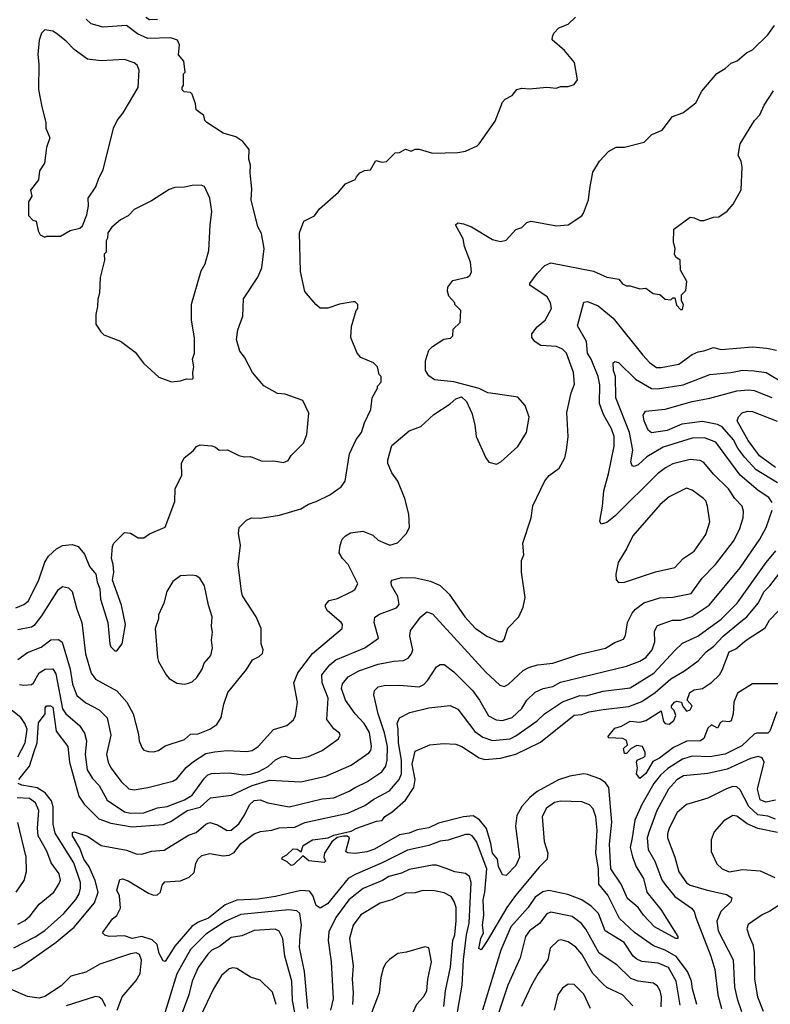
# Model space of a CAD drawing. Extents: x 1793424 to 1900092, y 321114 to 470632.
# Tile 259 of 292: x 1856394 to 1860268, y 446446 to 451525. Entities that reach past the tile are written whole.
import ezdxf

# ---------------------------------------------------------------- set-up
doc = ezdxf.new("R2010")
doc.units = 0

msp = doc.modelspace()

# ---------------------------------------------------------------- linework, layer by layer
at = {"layer": '0CON05XD'}
for points in [[(1857105, 451525.5), (1857065, 451524.4), (1857045, 451537.1)], [(1858132.5, 450715), (1858150, 450735), (1858173, 450747), (1858205, 450750), (1858231.7, 450798.3), (1858265, 450790), (1858287, 450793), (1858331.7, 450838.3), (1858355, 450840), (1858385, 450857.5), (1858415, 450847.5), (1858435, 450856.7), (1858455, 450856.7), (1858525, 450836.7), (1858655, 450840), (1858695, 450846.7), (1858755, 450873.8), (1858765.8, 450884.2), (1858848.3, 451001.7), (1858885, 451100), (1858900, 451115), (1858936.4, 451133.6), (1858960, 451165), (1858985, 451172.5), (1859025, 451167.5), (1859115, 451177.5), (1859165, 451172.5), (1859185, 451180), (1859225, 451180), (1859255, 451190), (1859272.5, 451215), (1859257.5, 451305), (1859206.4, 451366.4), (1859141.7, 451421.7), (1859143, 451437), (1859150, 451455), (1859177, 451483), (1859225, 451502.5), (1859261.7, 451538.3)], [(1856375, 448491.4), (1856415, 448507.5), (1856437.5, 448525), (1856454.3, 448555), (1856492.9, 448635), (1856523.4, 448726.6), (1856542.4, 448757.6), (1856584.4, 448795.6), (1856615, 448812), (1856665, 448817.5), (1856697, 448807), (1856728.3, 448768.3), (1856754.3, 448704.3), (1856786.7, 448665), (1856793.8, 448625), (1856808.3, 448588.3), (1856811.2, 448535), (1856848.8, 448415), (1856860, 448305), (1856865, 448290), (1856885, 448270), (1856895, 448270), (1856922.5, 448305), (1856940, 448405), (1856920, 448505), (1856873.6, 448633.6), (1856880, 448675), (1856877.5, 448715), (1856867.5, 448745), (1856873, 448807), (1856880, 448825), (1856935, 448880), (1856967, 448877), (1857005, 448852.5), (1857035, 448852.5), (1857065, 448872.5), (1857145, 448907.5), (1857195, 449040), (1857196.7, 449105), (1857231.2, 449175), (1857230, 449235), (1857242.5, 449265), (1857289.3, 449300.7), (1857307, 449323), (1857325, 449332.5), (1857386.4, 449326.4), (1857405, 449320), (1857423.6, 449303.6), (1857467, 449307), (1857525, 449276.7), (1857555, 449270), (1857585, 449272.5), (1857645, 449247.5), (1857705, 449250), (1857755, 449240), (1857779.5, 449250.5), (1857795, 449277.5), (1857859.5, 449340.5), (1857876.7, 449385), (1857886.7, 449495), (1857855, 449560), (1857765, 449593.3), (1857725, 449596.7), (1857655, 449636.7), (1857595.9, 449705.9), (1857553.8, 449785), (1857530, 449815), (1857513.3, 449875), (1857520, 449925), (1857546.7, 449995), (1857550, 450085), (1857623.6, 450196.4), (1857644, 450245), (1857656, 450345), (1857642.7, 450422.7), (1857623.3, 450456.7), (1857589.2, 450595), (1857592.3, 450652.3), (1857583.8, 450735), (1857586.2, 450775), (1857576.7, 450805), (1857578.8, 450855), (1857545.9, 450895.9), (1857510.5, 450920.5), (1857445, 450940), (1857360, 450995), (1857350, 451005), (1857345, 451030), (1857305, 451060), (1857301.7, 451091.7), (1857285, 451140), (1857275, 451150), (1857243, 451153), (1857233, 451163), (1857233, 451177), (1857240, 451185), (1857240, 451245), (1857247.5, 451255), (1857241.7, 451311.7), (1857213.6, 451343.6), (1857218.8, 451395), (1857209.3, 451419.3), (1857175, 451431.2), (1857055, 451427.8), (1857001.9, 451451.9), (1856945, 451495.8), (1856825, 451485.7), (1856763.4, 451503.4), (1856737.9, 451527.9)], [(1856385.6, 448224.4), (1856435, 448260.8), (1856505, 448288.5), (1856555, 448325.6), (1856595, 448328), (1856614.4, 448314.4), (1856654.5, 448175), (1856667.4, 448097.4), (1856689.2, 448039.2), (1856735, 448000.6), (1856804.5, 447964.5), (1856845, 447923.3), (1856865.6, 447835), (1856843.1, 447735), (1856851.1, 447695), (1856865.5, 447665.5), (1856917.5, 447595), (1856958.3, 447558.3), (1856985, 447552.9), (1857055, 447564.3), (1857185, 447597.1), (1857205, 447609.2), (1857253.1, 447666.9), (1857290.9, 447699.1), (1857355, 447739.1), (1857398.9, 447748.9), (1857465, 447755.6), (1857565, 447749.2), (1857594.4, 447755.6), (1857624.4, 447775.6), (1857705, 447864), (1857772.5, 447885), (1857807.3, 447912.7), (1857818, 447935), (1857828.8, 448005), (1857808.8, 448105), (1857830, 448155), (1857904.6, 448255.4), (1858058.8, 448385), (1858060, 448405), (1858053.3, 448415), (1857983.3, 448475), (1857972.5, 448495), (1857973, 448507), (1857991.7, 448528.3), (1858035, 448540), (1858107.5, 448575), (1858123.9, 448586.1), (1858140, 448615), (1858088.8, 448715), (1858060, 448745), (1858043.8, 448775), (1858047.3, 448812.7), (1858058.8, 448845), (1858075, 448863.3), (1858102.3, 448877.7), (1858165, 448886.2), (1858216.1, 448866.1), (1858245, 448840), (1858283.6, 448823.6), (1858305, 448813.8), (1858343.6, 448826.4), (1858390, 448875), (1858406.4, 448906.4), (1858403.3, 448975), (1858381.2, 449055), (1858346.2, 449145), (1858315, 449187.5), (1858293.8, 449235), (1858293.8, 449255), (1858315, 449328.8), (1858405, 449403.8), (1858465, 449426.2), (1858531.2, 449488.8), (1858616.1, 449543.9), (1858645, 449570), (1858675, 449580), (1858700, 449555), (1858727.5, 449495), (1858743.3, 449435), (1858750, 449375), (1858800, 449265), (1858815, 449242.5), (1858855, 449232.5), (1858876.4, 449243.6), (1858965, 449322.5), (1859008.8, 449395), (1859023.3, 449475), (1859002.5, 449535), (1858965, 449577.5), (1858850, 449595), (1858810.7, 449600.7), (1858765, 449622.5), (1858635, 449657.5), (1858535, 449667.5), (1858505, 449687.5), (1858488.8, 449715), (1858488.8, 449765), (1858505, 449820), (1858525, 449840), (1858583, 449877), (1858618.3, 449881.7), (1858630, 449895), (1858631.7, 449928.3), (1858667, 449963), (1858670, 450025), (1858640, 450055), (1858640, 450065), (1858609.3, 450099.3), (1858601.2, 450125), (1858603.8, 450145), (1858629.5, 450180.5), (1858703.6, 450196.4), (1858717.5, 450205), (1858726.4, 450223.6), (1858721.2, 450275), (1858690, 450355), (1858682, 450395), (1858643, 450467), (1858655, 450477.5), (1858685, 450472.5), (1858725, 450456.7), (1858835, 450391.2), (1858875, 450380), (1858905, 450387.5), (1858955, 450442.5), (1858985, 450453.3), (1859011.7, 450478.3), (1859033.9, 450486.1), (1859165, 450461.2), (1859225, 450466.7), (1859295, 450513.3), (1859303.6, 450526.4), (1859330, 450595), (1859336, 450654), (1859352.3, 450737.7), (1859386.7, 450795), (1859432.5, 450845), (1859473, 450867), (1859515, 450867.5), (1859616.4, 450893.6), (1859656.4, 450933.6), (1859710, 450955), (1859762.5, 451025), (1859816.1, 451043.9), (1859883.9, 451096.1), (1859914.2, 451155.8), (1859992.3, 451247.7), (1860035, 451273.3), (1860065, 451300), (1860097.3, 451312.7), (1860145, 451353.8), (1860175, 451370), (1860255, 451446.7), (1860290, 451495)], [(1856525, 450402.5), (1856535, 450407.5), (1856605, 450407.5), (1856655, 450437.5), (1856705, 450450), (1856718.3, 450461.7), (1856741.7, 450518.3), (1856750, 450565), (1856747.5, 450605), (1856787.7, 450662.3), (1856802.3, 450707.7), (1856825, 450750), (1856878.8, 450965), (1856896.7, 451005), (1856928.8, 451045), (1857006.2, 451175), (1857011.2, 451265), (1857000.5, 451290.5), (1856985, 451303.3), (1856935, 451318.8), (1856815, 451312), (1856745, 451321.2), (1856675, 451372), (1856635, 451414), (1856585, 451453.3), (1856565, 451466.2), (1856525, 451472.5), (1856506.7, 451455), (1856495, 451420), (1856488.6, 451345), (1856494, 451295), (1856492, 451165), (1856508, 451075), (1856528.8, 450995), (1856530, 450965), (1856550, 450915), (1856533.3, 450865), (1856522.5, 450785), (1856497.5, 450745), (1856491.7, 450698.3), (1856450, 450645), (1856457.5, 450615), (1856440, 450585), (1856440, 450515), (1856461.7, 450491.7), (1856480, 450485), (1856490, 450435), (1856500, 450415), (1856525, 450402.5)], [(1859875, 450503.3), (1859905, 450490), (1859925, 450490), (1859975, 450506.7), (1860001.7, 450508.3), (1860045, 450537.5), (1860076, 450574), (1860117, 450647), (1860122.5, 450765), (1860117.5, 450795), (1860102.5, 450825), (1860112.5, 450885), (1860186.7, 451005), (1860213.3, 451035), (1860236.4, 451083.6), (1860285, 451157.5)], [(1856385, 448379.4), (1856455, 448393.3), (1856474, 448405), (1856509.5, 448450.5), (1856595, 448586), (1856615, 448602), (1856646.7, 448595), (1856665.8, 448575), (1856688.9, 448485), (1856714.4, 448415), (1856734.5, 448254.5), (1856763.8, 448153.8), (1856785, 448122.5), (1856895, 448062.5), (1856947.5, 448005), (1856979.2, 447945), (1857008.3, 447838.3), (1857011.2, 447805), (1857025, 447770), (1857035, 447757.5), (1857059.3, 447749.3), (1857085, 447747.5), (1857110, 447755), (1857145, 447780), (1857245, 447812.5), (1857275, 447840), (1857315, 447842), (1857375, 447865.8), (1857411.2, 447888.8), (1857434.1, 447925.9), (1857448, 447995), (1857468, 448055), (1857565, 448173.3), (1857595, 448222.5), (1857630.7, 448239.3), (1857646.7, 448255), (1857650, 448275), (1857640, 448305), (1857640, 448385), (1857614, 448445), (1857545, 448553.3), (1857538.6, 448575), (1857522, 448715), (1857533.3, 448815), (1857523.3, 448875), (1857527.5, 448905), (1857565, 448942.5), (1857590, 448955), (1857635, 448953.8), (1857735, 448968.8), (1857845, 449002), (1857885, 449026), (1857925, 449038.8), (1857995, 449073.8), (1858053.9, 449116.1), (1858073.3, 449145), (1858095.8, 449285), (1858130.3, 449359.7), (1858158, 449395), (1858173.8, 449445), (1858206.7, 449515), (1858212.5, 449575), (1858240, 449625), (1858240, 449635), (1858260, 449655), (1858260, 449685), (1858250, 449695), (1858240, 449735), (1858220, 449755), (1858155, 449782.5), (1858136.7, 449805), (1858103.3, 449885), (1858107, 449943), (1858130, 450025), (1858140, 450035), (1858140, 450055), (1858125, 450070), (1858115, 450070), (1858045, 450057.5), (1857985, 450037.5), (1857945, 450037.5), (1857922.5, 450055), (1857865, 450122.5), (1857843.9, 450226.1), (1857837.5, 450425), (1857860, 450485), (1857915, 450512.5), (1857940.7, 450549.3), (1858040, 450635), (1858075, 450677.5), (1858125, 450700), (1858132.5, 450715)], [(1857177, 449657), (1857225, 449662.5), (1857255, 449672.5), (1857285, 449670), (1857290, 449675), (1857287.5, 449705), (1857293.3, 449735), (1857286.4, 449773.6), (1857296.2, 449805), (1857296.1, 449883.9), (1857280.8, 449975), (1857281.7, 450058.3), (1857331.2, 450228.8), (1857351.2, 450265), (1857371.2, 450335), (1857376.7, 450465), (1857386.2, 450535), (1857376.2, 450605), (1857347.5, 450665), (1857331.7, 450671.7), (1857285, 450670), (1857245, 450661.2), (1857195, 450660), (1857165, 450648.8), (1857075, 450591.2), (1856985, 450546.7), (1856955, 450513.3), (1856915, 450492.5), (1856870, 450455), (1856850, 450425), (1856848.3, 450398.3), (1856840, 450385), (1856840, 450325), (1856830, 450315), (1856832.5, 450285), (1856810, 450195), (1856806.7, 450115), (1856797, 450083), (1856796.7, 450045), (1856787.5, 450005), (1856787.5, 449955), (1856812.5, 449915), (1856829.3, 449899.3), (1856915, 449866.2), (1856990.8, 449810.8), (1857033, 449753), (1857111.7, 449681.7), (1857177, 449657)], [(1856394.2, 448095), (1856415, 448092.7), (1856455, 448095.6), (1856466.5, 448105), (1856494.7, 448155.3), (1856525.5, 448174.5), (1856565, 448175.7), (1856580.2, 448150.2), (1856615, 447970), (1856633.3, 447945), (1856703.7, 447883.7), (1856729.4, 447845), (1856738.8, 447805), (1856732.9, 447735), (1856742.2, 447655), (1856770.2, 447610.2), (1856805, 447574.2), (1856845, 447498.6), (1856935, 447439.2), (1856965, 447431.2), (1857035, 447433.1), (1857105, 447459.5), (1857155, 447466.4), (1857245, 447500), (1857284.3, 447525), (1857347.9, 447612.1), (1857365, 447628.9), (1857385, 447636.7), (1857475, 447639.2), (1857550.3, 447630.3), (1857585, 447632.3), (1857625, 447645.6), (1857676.9, 447673.1), (1857715, 447706.9), (1857745, 447722.2), (1857765, 447725.6), (1857795.7, 447715.7), (1857835, 447714.4), (1857885.5, 447724.5), (1857955, 447755.8), (1858038.8, 447815), (1858048, 447835), (1858044, 447845), (1858015, 447867.5), (1857978.6, 447915), (1857986.4, 448025), (1857954.5, 448105), (1857954.4, 448145), (1857995, 448196.7), (1858025, 448222.9), (1858176.2, 448285), (1858246.2, 448335), (1858224.2, 448415), (1858227.3, 448442.7), (1858251.3, 448458.7), (1858338.3, 448491.7), (1858351.9, 448508.1), (1858345, 448550), (1858313.6, 448606.4), (1858311.2, 448625), (1858316.1, 448633.9), (1858365, 448648.1), (1858436.6, 448646.6), (1858515, 448629.2), (1858565, 448605.8), (1858611.1, 448561.1), (1858690.8, 448445), (1858745, 448386), (1858804.3, 448344.3), (1858865, 448316.7), (1858885, 448317.5), (1858895, 448327.5), (1858913.9, 448386.1), (1858970, 448445), (1858992.5, 448495), (1859002.5, 448545), (1858983.3, 448675), (1858983.3, 448735), (1858996.7, 448765), (1858990, 448825), (1859033.8, 448955), (1859042.5, 449017.5), (1859103.9, 449146.1), (1859127, 449173), (1859178.3, 449211.7), (1859207.5, 449265), (1859216.4, 449303.6), (1859224, 449375), (1859218.3, 449498.3), (1859240.3, 449599.7), (1859258, 449645), (1859252.5, 449705), (1859232.1, 449762.1), (1859215.8, 449805), (1859195, 449826), (1859165, 449838.6), (1859083.3, 449845), (1859053.6, 449863.6), (1859038, 449885), (1859038, 449905), (1859065, 449941.2), (1859105.5, 449974.5), (1859139.2, 450035), (1859134.2, 450065), (1859116.2, 450095), (1859026.7, 450155), (1859026.7, 450165), (1859065, 450215.8), (1859105, 450256.2), (1859135, 450270), (1859355, 450227.5), (1859425, 450196), (1859486, 450186), (1859505, 450162.5), (1859525, 450152.5), (1859545, 450152.5), (1859595, 450137.5), (1859625, 450140), (1859663, 450113), (1859697, 450107), (1859725, 450082.5), (1859755, 450080), (1859765, 450090), (1859775, 450090), (1859783, 450053), (1859805, 450030), (1859815, 450030), (1859820, 450055), (1859810, 450075), (1859810, 450105), (1859831.7, 450128.3), (1859836.7, 450175), (1859803.6, 450233.6), (1859802.5, 450285), (1859780.7, 450300.7), (1859772.5, 450315), (1859777.5, 450345), (1859767.5, 450375), (1859770, 450445), (1859853.9, 450506.1), (1859875, 450503.3)], [(1856389.2, 447605), (1856444.6, 447675), (1856467.6, 447745), (1856484.1, 447795), (1856491.3, 447898.7), (1856526.2, 447945), (1856526.7, 447975), (1856532.5, 447985), (1856554.3, 447985.7), (1856565, 447978), (1856582, 447855), (1856643.5, 447775), (1856651.5, 447695), (1856699.7, 447519.7), (1856727.6, 447477.6), (1856802.6, 447402.6), (1856865, 447380), (1856975, 447361.2), (1857135, 447373.3), (1857175, 447388.9), (1857259.2, 447445), (1857325, 447462.5), (1857379.8, 447510.2), (1857486.7, 447525), (1857594.2, 447575), (1857685, 447601.5), (1857845, 447594.4), (1857975, 447622.9), (1858105, 447679.4), (1858196.3, 447743.7), (1858205.6, 447755), (1858209.1, 447775), (1858198.7, 447848.7), (1858171.5, 447895), (1858125.7, 447945), (1858075.7, 448015), (1858054.4, 448075), (1858060.9, 448099.1), (1858090, 448135), (1858144.6, 448165.4), (1858245, 448200), (1858325, 448216.5), (1858375, 448219.4), (1858399.1, 448230.9), (1858416.8, 448253.2), (1858422.5, 448275), (1858407.5, 448345), (1858410.8, 448375), (1858464.2, 448445), (1858495, 448470), (1858525, 448460), (1858799.3, 448159.3), (1858872.1, 448092.1), (1858893.9, 448086.1), (1858915, 448096.2), (1858991.7, 448168.3), (1859025, 448185.8), (1859067.3, 448197.3), (1859145, 448205.7), (1859285, 448252.2), (1859417.2, 448282.8), (1859465, 448312), (1859509.7, 448330.3), (1859521.2, 448348.8), (1859530, 448415), (1859555.6, 448464.4), (1859572, 448485), (1859615, 448517.1), (1859697.9, 448542.1), (1859765, 448545.6), (1859858.8, 448565), (1859915.5, 448644.5), (1859984.6, 448715.4), (1860077.5, 448835), (1860108.6, 448895), (1860127.1, 448955), (1860129.7, 448989.7), (1860122, 449015), (1860085.4, 449055.4), (1860052.5, 449105), (1859975, 449180.8), (1859925, 449241.2), (1859905, 449250.8), (1859855, 449256.9), (1859765, 449234.4), (1859726.2, 449213.8), (1859685, 449182.9), (1859468, 448965), (1859425, 448931.2), (1859395, 448922.5), (1859387.5, 448937.5), (1859402.5, 449015), (1859408.9, 449095), (1859432.2, 449182.2), (1859461.8, 449325), (1859461.5, 449375), (1859448.9, 449415), (1859407.6, 449487.6), (1859385.7, 449544.3), (1859388.3, 449641.7), (1859379.6, 449685), (1859343.5, 449773.5), (1859323.8, 449805), (1859318.9, 449865), (1859272.5, 449945), (1859305, 450067.5), (1859325, 450071.2), (1859379.3, 450049.3), (1859457.5, 449985), (1859609.2, 449795), (1859645, 449755.8), (1859681.3, 449731.3), (1859705, 449730.6), (1859795, 449747.5), (1859865, 449797.5), (1859895, 449811.4), (1859925, 449816.9)], [(1859925, 449816.9), (1859975, 449834.3), (1860015, 449824.3), (1860175, 449837.1), (1860250.5, 449830.5), (1860300.5, 449820.5)], [(1860277.5, 449035), (1860260.3, 449060.3), (1860205, 449095.6), (1860111.9, 449175), (1859985.9, 449345.9), (1859928, 449368), (1859865, 449366.2), (1859715, 449320.5), (1859630.7, 449269.3), (1859585, 449228.6), (1859565, 449220), (1859555, 449223.3), (1859547.5, 449245), (1859557.5, 449305), (1859541.5, 449395), (1859471.1, 449575), (1859468.9, 449685), (1859459.2, 449715), (1859457.5, 449755), (1859465, 449762.5), (1859485, 449756.7), (1859571.4, 449671.4), (1859655, 449622.2), (1859685, 449620.8), (1859817.7, 449642.3), (1859955.6, 449694.4), (1860064.5, 449704.5), (1860125, 449716.4), (1860185, 449714.4), (1860246.2, 449705), (1860345, 449646.7)], [(1859918.2, 449451.8), (1859811.2, 449438.8), (1859735, 449406.2), (1859655, 449394.4), (1859637.4, 449407.4), (1859616.7, 449455), (1859611.4, 449485), (1859623.3, 449505), (1859725.8, 449515.8), (1859864, 449556), (1859955, 449572.2), (1860095, 449610), (1860155, 449616.5), (1860185, 449612.2), (1860275, 449576.9)], [(1860294.4, 449214.4), (1860212.2, 449275), (1860153.6, 449355), (1860097.5, 449455), (1860103, 449477), (1860123, 449497), (1860150, 449505), (1860175.9, 449504.1), (1860303.5, 449453.5)], [(1860305.3, 449135.3), (1860195, 449203.5), (1860135, 449268.9), (1860100.7, 449315), (1860078.3, 449358.3), (1860019.4, 449425), (1859995, 449437.3), (1859918.2, 449451.8)], [(1859485, 448622.5), (1859515, 448623.3), (1859675, 448677.5), (1859775, 448700), (1859818.8, 448745), (1859875, 448783.8), (1859935, 448870), (1859956, 448935), (1859944.2, 449015), (1859935, 449042.5), (1859923.3, 449055), (1859865, 449098.8), (1859835, 449108.8), (1859745, 449064), (1859700, 449025), (1859557.7, 448862.3), (1859526.2, 448795), (1859483.3, 448725), (1859470, 448665), (1859472.5, 448635), (1859485, 448622.5)], [(1856315, 446602.9), (1856395, 446634.4), (1856583.3, 446766.7), (1856675, 446844.4), (1856780.9, 446969.1), (1856800, 447025), (1856784.6, 447085), (1856753.4, 447155), (1856725.3, 447195), (1856705, 447251.9), (1856667.5, 447315), (1856667, 447333), (1856675, 447336.2), (1856745, 447313.1), (1856815, 447265.6), (1856945, 447241.4), (1856995, 447222.5), (1857025, 447220.8), (1857075, 447235.7), (1857139.7, 447240.3), (1857265, 447318.9), (1857305, 447332.2), (1857355, 447374.4), (1857375, 447384.2), (1857415, 447372), (1857465, 447342), (1857485, 447344.2), (1857525, 447377.1), (1857555, 447420.8), (1857580.8, 447475), (1857605, 447497.5), (1857635, 447500), (1857675.7, 447485.7), (1857785, 447464.5), (1857954.5, 447505.5), (1858015, 447511.5), (1858095.4, 447544.6), (1858126, 447565), (1858185, 447593.3), (1858264, 447645), (1858283.1, 447675), (1858291.5, 447705), (1858293.2, 447775), (1858276.7, 447846.8), (1858243.6, 447945), (1858222.7, 448042.7), (1858226, 448065), (1858245, 448084), (1858275, 448090.8), (1858355, 448092.9), (1858456.3, 448083.7), (1858480, 448095), (1858501.3, 448118.7), (1858545, 448186), (1858565, 448198.8), (1858585, 448198), (1858635, 448160.8), (1858732.4, 448062.4), (1858767.1, 448015), (1858813.7, 447933.7), (1858853.7, 447913.7), (1858885, 447910), (1858935, 447925.8), (1858985, 447972.5), (1859011.4, 448015), (1859055, 448055.7), (1859095, 448074.4), (1859146, 448085), (1859185, 448107.9), (1859525, 448189.4), (1859595, 448215.6), (1859625, 448235.7), (1859658.9, 448275), (1859672.2, 448315), (1859669.7, 448370.3), (1859685, 448400), (1859762.4, 448427.6), (1859805, 448426.9), (1859865, 448445.6), (1859951.4, 448505), (1860112.6, 448697.4), (1860214.2, 448845), (1860246.7, 448905), (1860277.1, 448995)], [(1859888.2, 446445), (1859865.9, 446525.9), (1859861.5, 446565), (1859840, 446615), (1859781.8, 446691.8), (1859725, 446725.4), (1859665, 446747.3), (1859566.2, 446816.2), (1859489.3, 446889.3), (1859429.4, 447009.4), (1859382.5, 447065), (1859380.4, 447145), (1859367.7, 447225), (1859374.6, 447345), (1859366.6, 447413.4), (1859353.1, 447455), (1859335, 447475.7), (1859295, 447490.6), (1859185.8, 447494.2), (1859153.6, 447486.4), (1859112.6, 447457.4), (1859090.8, 447415), (1859101.4, 447285), (1859119.2, 447225), (1859116.7, 447195), (1859075, 447154), (1858952.7, 447007.3), (1858908.5, 446945), (1858807.1, 446772.9), (1858775, 446727.5), (1858764.3, 446734.3), (1858773.6, 446785), (1858788.6, 446815), (1858783.2, 446855), (1858789.2, 446905), (1858785.4, 446985), (1858794.6, 447025), (1858804.6, 447145), (1858751.1, 447285), (1858729.2, 447315), (1858715, 447321.4), (1858695, 447321.9), (1858605, 447293.1), (1858565, 447287.3), (1858505, 447264.6), (1858395, 447241.8), (1858265, 447175.4), (1858125, 447115.4), (1858090, 447095), (1857982.9, 446965), (1857945, 446942), (1857925, 446956), (1857907.5, 447007.5), (1857889.8, 447029.8), (1857845, 447033.3), (1857715, 447002.3), (1857625, 446988.2), (1857515, 446983.9), (1857455, 446958.7), (1857369, 446891), (1857315, 446870), (1857282.2, 446847.8), (1857194.5, 446745.5), (1857145, 446666.7), (1857135, 446670), (1857115, 446708.8), (1857104.5, 446755), (1857078.2, 446778.2), (1857025, 446796.1), (1856975, 446784.6), (1856935, 446800), (1856856.4, 446796.4), (1856833, 446803), (1856822.5, 446815), (1856873.6, 446886.4), (1856896.2, 446903.8), (1856915, 446942.5), (1856909.4, 447005), (1856896, 447035), (1856910.7, 447089.3), (1856925, 447092.5), (1856955, 447083.3), (1857059.4, 447019.4), (1857085, 447009.2), (1857105, 447011.4), (1857120.8, 447025), (1857129.7, 447060.3), (1857143, 447077), (1857225, 447083.1), (1857268.9, 447101.1), (1857294.2, 447125.8), (1857302.7, 447172.7), (1857312.9, 447195), (1857335, 447214), (1857375, 447224), (1857445, 447211.8), (1857475, 447215.5), (1857500.9, 447229.1), (1857535.7, 447275), (1857605, 447325.6), (1857637.5, 447337.5), (1857695, 447344.3), (1857733.7, 447356.3), (1857815, 447359.5), (1857865, 447383.5), (1858088.5, 447431.5), (1858175, 447471.1), (1858222.5, 447505), (1858302.1, 447547.9), (1858353.3, 447605), (1858363.8, 447635), (1858363.8, 447705), (1858349.2, 447795), (1858347.9, 447865), (1858342.9, 447895), (1858355, 447923.8), (1858408.3, 447951.7), (1858505, 447975.5), (1858615, 447988), (1858655, 447969.2), (1858743.3, 447853.3), (1858785, 447823.5), (1858835, 447806.5), (1858925, 447816.2), (1858955, 447830), (1859065, 447908.1), (1859102.5, 447945), (1859195, 448006.4), (1859285, 448038.2), (1859315, 448037.3), (1859405, 448060.4), (1859545, 448078.9), (1859665.9, 448154.1), (1859775, 448270.8), (1859815, 448309.2), (1859894.6, 448345.4), (1860015, 448433.3), (1860096.9, 448515), (1860245.5, 448725), (1860295.5, 448785)], [(1860301.9, 447955), (1860265.8, 447855), (1860255, 447843.8), (1860195.9, 447844.1), (1860185, 447839.2), (1860120.7, 447779.3), (1860035, 447736.8), (1859955, 447722.3), (1859865, 447725.3), (1859815, 447711.2), (1859738.4, 447661.6), (1859701.3, 447628.7), (1859666.2, 447585), (1859604.1, 447475.9), (1859568.2, 447395), (1859555.4, 447305), (1859544.6, 447255), (1859556.3, 447206.3), (1859574.7, 447154.7), (1859613.3, 447095), (1859630.8, 447025), (1859702.2, 446935), (1859790, 446795), (1859790, 446785), (1859780, 446785), (1859670, 446845), (1859612.9, 446905), (1859585.5, 446945.5), (1859531.6, 446991.6), (1859497.5, 447065), (1859445.3, 447145), (1859437.3, 447272.7), (1859450.7, 447385), (1859434.3, 447565), (1859417.6, 447587.6), (1859388.7, 447608.7), (1859325, 447632), (1859305, 447634.2), (1859232.9, 447622.9), (1859175, 447604.3), (1859065, 447544.5), (1859026.7, 447513.3), (1858985, 447466.2), (1858959.5, 447420.5), (1858952.5, 447365), (1858974.3, 447205), (1858955, 447161.2), (1858905, 447111.2), (1858885, 447113.3), (1858865, 447156.7), (1858859.6, 447195), (1858833.8, 447225), (1858825.9, 447275.9), (1858802.6, 447352.6), (1858767.6, 447397.6), (1858735, 447418.8), (1858685, 447413.6), (1858555, 447380), (1858505, 447356.9), (1858445, 447345.7), (1858405, 447327.9), (1858355, 447320.9), (1858225, 447246.9), (1858185, 447232.7), (1858125.7, 447224.3), (1858086.7, 447226.7), (1858077.5, 447235), (1858096, 447305), (1858085, 447313.8), (1858066.1, 447313.9), (1858033, 447307), (1858005, 447283.3), (1857966.9, 447225), (1857964.1, 447204.1), (1857972.5, 447185), (1857965, 447177.5), (1857885.9, 447185.9), (1857855, 447212.5), (1857806.7, 447165), (1857795, 447161.2), (1857775, 447181.2), (1857747.5, 447195), (1857750, 447205), (1857773, 447217), (1857805, 447248), (1857825.8, 447245.8), (1857846.7, 447233.3), (1857858, 447265), (1857905, 447294.3), (1857985.8, 447304.2), (1858015, 447318.8), (1858105, 447338.6), (1858133.8, 447355), (1858235, 447390.8), (1858265, 447393.8), (1858278.8, 447415), (1858315, 447437.5), (1858385, 447498.6), (1858427.5, 447565), (1858434.4, 447605.6), (1858419.6, 447685), (1858435, 447752.5), (1858510, 447785), (1858581.7, 447791.7), (1858645, 447788.6), (1858676.2, 447775), (1858765, 447717.1), (1858795, 447709.4), (1858875, 447715.5), (1858955, 447736.2), (1859081.5, 447798.5), (1859255, 447938.1), (1859295, 447941.4), (1859332.5, 447955), (1859405, 447967.5), (1859537.4, 447982.6), (1859605, 448007.8), (1859674.4, 448055), (1859754.3, 448125), (1859825, 448165.6), (1859895, 448218.1), (1859937.1, 448265), (1859976.5, 448293.5), (1860024.8, 448345.2), (1860115, 448420.9), (1860146.7, 448445), (1860205.5, 448515), (1860236.2, 448575), (1860265.5, 448605), (1860385, 448761.4)], [(1857245, 448096.7), (1857265, 448103.3), (1857285, 448110), (1857308.8, 448131.2), (1857335.7, 448174.3), (1857346.7, 448205), (1857380, 448245), (1857388.8, 448285), (1857383.8, 448325), (1857390, 448365), (1857383.8, 448395), (1857388, 448445), (1857368, 448505), (1857348.8, 448605), (1857323.9, 448643.9), (1857305, 448656.7), (1857285, 448660), (1857225, 448656.7), (1857185, 448627.5), (1857153.3, 448575), (1857138.8, 448515), (1857110, 448455), (1857110, 448435), (1857093.3, 448385), (1857106.2, 448235), (1857111.2, 448215), (1857150, 448145), (1857165, 448126.7), (1857205, 448102.5), (1857245, 448096.7)], [(1860325, 448098.9), (1860235, 448098.5), (1860175, 448098.6), (1860098.3, 448051.7), (1860080, 448005), (1860075.8, 447944.2), (1860065, 447907.5), (1860055, 447903.3), (1860023, 447907), (1860010.7, 447899.3), (1859995, 447870), (1859965, 447887.5), (1859945, 447870), (1859925, 447817.5), (1859907.5, 447805), (1859837, 447803), (1859768.6, 447771.4), (1859696.7, 447715), (1859662.3, 447697.7), (1859625, 447636.2), (1859595, 447610), (1859577.5, 447635), (1859582.5, 447665), (1859577.5, 447695), (1859580, 447705), (1859615, 447720), (1859621.7, 447728.3), (1859622.5, 447745), (1859607.5, 447775), (1859578.3, 447781.7), (1859550, 447765), (1859525, 447740), (1859515, 447740), (1859510, 447765), (1859530, 447785), (1859526.4, 447806.4), (1859506.4, 447816.4), (1859435, 447820), (1859430, 447825), (1859465, 447870), (1859499.1, 447880.9), (1859545, 447906.7), (1859595, 447901.2), (1859625, 447909.2), (1859705, 447960), (1859716.2, 447905), (1859725, 447894), (1859745, 447890.8), (1859769.6, 447910.4), (1859780, 447935), (1859770.8, 447960.8), (1859757.5, 447975), (1859757.5, 447985), (1859773.3, 448005), (1859785, 448010), (1859810, 448005), (1859813.9, 447986.1), (1859835, 447957.5), (1859855, 447964.2), (1859864.2, 447985), (1859838.8, 448015), (1859852.5, 448055), (1859875, 448067.5), (1859917.5, 448075), (1859965, 448106.7), (1860005, 448146), (1860020, 448170), (1860055, 448264.4), (1860089.6, 448280.4), (1860144, 448325), (1860241.9, 448388.1), (1860263, 448427), (1860351.4, 448518.6)], [(1856385, 447721.9), (1856423.2, 447795), (1856433.2, 447865), (1856421.8, 447895), (1856399.6, 447925), (1856335, 447977.7)], [(1860295, 447499.2), (1860245, 447488.5), (1860215, 447501.4), (1860202.2, 447555), (1860235.5, 447695), (1860225, 447717.1), (1860205, 447724.4), (1860165, 447713.5), (1860045, 447658.8), (1859945, 447636.7), (1859820, 447625), (1859785, 447604.4), (1859741.9, 447555), (1859681.8, 447445), (1859642.1, 447337.9), (1859632.7, 447305), (1859638.1, 447245), (1859672.2, 447185), (1859708.3, 447088.3), (1859723.3, 447065), (1859775, 447001.4), (1859861.7, 446941.7), (1859874.2, 446925), (1859883.4, 446893.4), (1859960.5, 446695), (1859981.1, 446625), (1859997.3, 446495), (1860015.5, 446425)], [(1856365, 446736.7), (1856475, 446794.4), (1856523.4, 446826.6), (1856623.1, 446915), (1856684, 446986), (1856701.5, 447015), (1856708.8, 447045), (1856707.7, 447075), (1856674.6, 447175), (1856578.2, 447328.2), (1856567.3, 447375), (1856567.8, 447465), (1856558.9, 447495), (1856526.4, 447536.4), (1856485, 447562), (1856406.3, 447576.3), (1856385.8, 447585.8)], [(1860295, 447401.3), (1860255, 447415.9), (1860202.6, 447422.6), (1860157, 447467), (1860111.7, 447551.7), (1860095, 447568.6), (1860075, 447568.9), (1860041.7, 447558.3), (1859945, 447509.4), (1859894.2, 447494.2), (1859835, 447476.9), (1859786.9, 447435), (1859745.5, 447355), (1859736.4, 447325), (1859737.1, 447305), (1859774.4, 447205), (1859795, 447128.8), (1859835, 447071.9), (1859855, 447060), (1859936.4, 447036.4), (1860042.1, 447012.1), (1860070, 446995), (1860064, 446975), (1860011.9, 446925), (1859992.2, 446875), (1859998.9, 446825), (1860075.4, 446675.4), (1860082.5, 446535), (1860096.5, 446475), (1860118.8, 446408.8)], [(1856385, 446860), (1856421.7, 446878.3), (1856448.3, 446901.7), (1856495, 446962.5), (1856570, 447025), (1856595.7, 447065), (1856604.2, 447085.8), (1856598.7, 447118.7), (1856557.5, 447175), (1856535, 447236.2), (1856490.5, 447315), (1856486.5, 447355), (1856492.5, 447445), (1856475.7, 447485), (1856445, 447506.9), (1856381.8, 447511.8)], [(1860305, 447332), (1860203.2, 447353.2), (1860147.5, 447377.5), (1860095, 447415.8), (1860075, 447420), (1860028.3, 447391.7), (1859977.5, 447335), (1859962.5, 447295), (1859962.5, 447235), (1859991.2, 447171.2), (1860018.8, 447145), (1860055, 447130), (1860125, 447141.4), (1860215, 447134.2), (1860290.9, 447100.9)], [(1856376.2, 447025), (1856418, 447085), (1856429.7, 447130.3), (1856427.1, 447205), (1856384.5, 447384.5)], [(1858646.4, 446365), (1858678.5, 446545), (1858684, 446676), (1858700.3, 446805), (1858714, 446865), (1858724.3, 447074.3), (1858715.6, 447105.6), (1858695, 447120.8), (1858639.7, 447129.7), (1858595, 447145.8), (1858545, 447162.9), (1858525, 447163.1), (1858405, 447140.5), (1858365, 447122.2), (1858300, 447105), (1858266, 447085), (1858166.1, 447043.9), (1858092.2, 446985), (1858025, 446894.2), (1857989.8, 446820.2), (1857985.4, 446775), (1858001.9, 446665), (1858012.5, 446475), (1857998.9, 446415)], [(1858583.3, 446435), (1858591.2, 446515), (1858617.3, 446637.3), (1858628.9, 446775), (1858639.2, 446805), (1858647, 446877), (1858646.7, 446945), (1858637, 446977), (1858621.3, 447001.3), (1858585, 447020.6), (1858535, 447030.6), (1858475, 447032.9), (1858435, 447020.6), (1858385, 447018.6), (1858315, 446985.7), (1858255, 446966.9), (1858155, 446908), (1858114.4, 446855), (1858095.9, 446785.9), (1858114.4, 446645), (1858110.6, 446575), (1858115.5, 446505), (1858111.1, 446445)], [(1859802.2, 446442.2), (1859782.1, 446565), (1859743.1, 446635), (1859688.3, 446658.3), (1859605, 446666.7), (1859578.3, 446678.3), (1859560, 446695), (1859513.1, 446765), (1859415.4, 446825), (1859380.5, 446915), (1859342.6, 446952.6), (1859295, 446984.4), (1859222.8, 447012.8), (1859125, 447033.5), (1859094.7, 447025.3), (1859055, 446999.4), (1859017.8, 446945), (1858929.5, 446845), (1858877.8, 446725), (1858782.1, 446415)], [(1860337.6, 446972.4), (1860265, 446926), (1860225, 446908), (1860152.7, 446857.3), (1860146, 446835), (1860157.8, 446797.8), (1860177.5, 446755), (1860184.4, 446715), (1860185.6, 446575), (1860201.1, 446485), (1860230.9, 446410.9)], [(1857880.5, 446425), (1857863.9, 446615), (1857839.1, 446739.1), (1857841.1, 446801.1), (1857849.1, 446855), (1857840, 446915), (1857825, 446927.8), (1857783.4, 446933.4), (1857535, 446908.8), (1857455, 446872.9), (1857355, 446808.2), (1857275, 446729.4), (1857206.1, 446603.9), (1857139.1, 446385)], [(1859705, 446433.3), (1859706.5, 446485), (1859699.4, 446515), (1859685, 446538.8), (1859665, 446554.2), (1859585, 446564.5), (1859548.3, 446578.3), (1859475, 446650), (1859385, 446710), (1859316, 446834), (1859293.2, 446863.2), (1859245, 446898.5), (1859135, 446922), (1859115, 446912), (1859076.4, 446863.6), (1859025, 446825.7), (1859004.4, 446795), (1858977.8, 446685), (1858913.5, 446545), (1858860.5, 446385)], [(1857830.5, 446325), (1857802.5, 446465), (1857799.6, 446565), (1857761.8, 446695), (1857751.9, 446785), (1857733.1, 446823.1), (1857713, 446833), (1857605, 446827.5), (1857541.3, 446798.7), (1857485, 446790), (1857425, 446744.4), (1857385.4, 446724.6), (1857365, 446704.2), (1857315.6, 446635), (1857284.5, 446565), (1857267.5, 446495), (1857145, 446166.7)], [(1859557.9, 446437.9), (1859505, 446494.3), (1859425, 446532.9), (1859405, 446549.2), (1859352.2, 446605), (1859295.6, 446705), (1859265, 446740), (1859225, 446767.5), (1859187.7, 446777.7), (1859172.5, 446775), (1859132, 446735), (1859120, 446675), (1859069.2, 446605), (1859035.5, 446544.5), (1858984.4, 446435)], [(1856898.2, 446415), (1856923.6, 446485), (1856995, 446568.1), (1857016.2, 446605), (1857023.7, 446673.7), (1857012.7, 446702.7), (1856995, 446711.9), (1856967, 446707), (1856807.4, 446652.6), (1856735, 446611.4), (1856658.3, 446591.7), (1856609.3, 446540.7), (1856525, 446486.5), (1856495, 446478.2), (1856434.1, 446485.9), (1856335, 446529.1)], [(1858424.4, 446405), (1858443.8, 446446.2), (1858477.5, 446485), (1858495.6, 446515), (1858500.6, 446575), (1858520, 446665), (1858506.4, 446736.4), (1858485, 446742.5), (1858390, 446715), (1858345, 446708.8), (1858302.3, 446677.7), (1858282.7, 446657.3), (1858269.5, 446630.5), (1858258, 446585), (1858249.2, 446505), (1858186.8, 446343.2)], [(1857718.1, 446445), (1857698.8, 446508.8), (1857635, 446570), (1857585, 446586.2), (1857515, 446630), (1857495, 446634), (1857475, 446628.8), (1857436.2, 446595), (1857394.3, 446525), (1857326.7, 446385)], [(1859339.2, 446425), (1859305, 446498.8), (1859255, 446548.8), (1859225, 446550), (1859195, 446528.8), (1859172, 446495), (1859152, 446415)], [(1856839.6, 446435), (1856820, 446470), (1856805, 446482.5), (1856785, 446485.7), (1856635, 446437.5)]]:
    msp.add_lwpolyline(points, dxfattribs=at)

doc.saveas('drawing.dxf')
